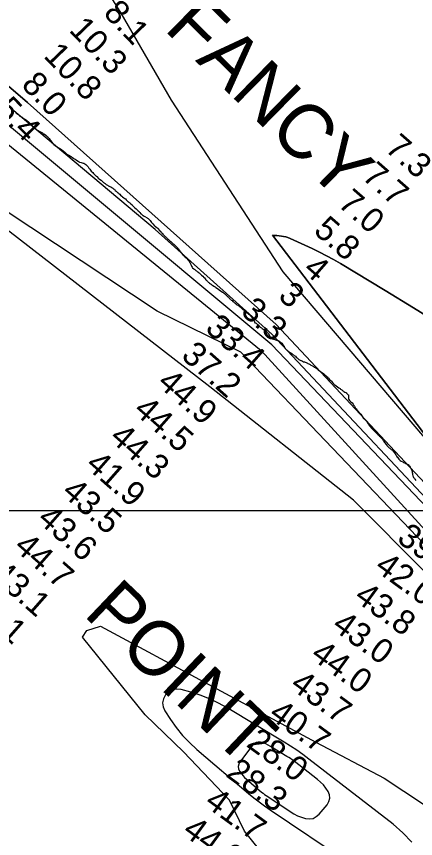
# Model space of a CAD drawing. Extents: x 3263578 to 3301413, y 764927 to 798602.
# Drawn here: x 3281287 to 3282386, y 787047 to 789311 of the extents above; entities that cross this region are included whole.
import ezdxf

# ---------------------------------------------------------------- set-up
doc = ezdxf.new("R2010")
doc.units = 0
for name, color, linetype in [('V-GRID-MAJR', 7, 'Continuous'), ('V-RIVR-IDEN', 7, 'Continuous'), ('V-RIVR-RANG', 7, 'Continuous'), ('V-SITE-VEGE', 7, 'Continuous'), ('V-TOPO-DPTH', 7, 'Continuous'), ('V-TOPO-MAJR', 7, 'Continuous'), ('V-TOPO-MINR', 7, 'Continuous'), ('V-TOPO-WATR', 7, 'Continuous')]:
    doc.layers.add(name, color=color, linetype=linetype)

msp = doc.modelspace()

# ---------------------------------------------------------------- linework, layer by layer
at = {"layer": 'V-GRID-MAJR'}
msp.add_spline([(3267732.7, 787953.5), (3270352.8, 787952.6), (3275593.1, 787951.5), (3280833.3, 787951.1), (3286073.6, 787951.5), (3291313.9, 787952.6), (3296554.1, 787954.5), (3299174.3, 787955.8)], degree=3, dxfattribs=at)
at = {"layer": 'V-SITE-VEGE'}
for points in [[(3281285.1, 789045.9), (3281287.7, 789044.3), (3281288.6, 789043.3), (3281289.9, 789042.7), (3281291.2, 789041.7), (3281292.4, 789040.4), (3281294.3, 789039.1), (3281296.5, 789037.2), (3281297.8, 789036.2), (3281302.2, 789033.6), (3281303.2, 789032.7), (3281304.4, 789032), (3281307.6, 789029.8), (3281311.4, 789027.5), (3281314.9, 789025.2), (3281317.4, 789023.3), (3281318.7, 789022)], [(3281318.7, 789022), (3281320, 789021.4), (3281320.9, 789020.4), (3281322.2, 789019.4), (3281330.4, 789011.1), (3281332.3, 789009.5), (3281333.8, 789007.9), (3281334.5, 789006.9), (3281337, 789004.3), (3281338.9, 789003), (3281341.1, 789001.1), (3281342.1, 789000.1), (3281345.2, 788997.9), (3281346.5, 788997.6), (3281349.7, 788995.3), (3281354.4, 788993), (3281356.6, 788991.4), (3281358.5, 788990.8), (3281360.4, 788989.1), (3281361.4, 788988.8), (3281362.3, 788987.5), (3281363.6, 788987.2), (3281368, 788984.3), (3281369, 788983.3), (3281370.9, 788981.7), (3281372.8, 788979.5), (3281373.7, 788978.2), (3281376.9, 788975), (3281380, 788970.8), (3281381, 788969.8), (3281384.1, 788964.7), (3281385.7, 788962.5), (3281386, 788961.5), (3281386.9, 788961.2), (3281389.5, 788958.9), (3281394.2, 788955.1), (3281396.1, 788954.1), (3281399.9, 788951.5), (3281401.5, 788950.2), (3281403.4, 788949.2), (3281405.6, 788948), (3281406.5, 788947.6), (3281407.8, 788946.7), (3281409.1, 788946), (3281410.7, 788944.7), (3281416, 788940.8), (3281417.6, 788939.2), (3281418.9, 788938.3), (3281419.8, 788937.3), (3281423.6, 788934.4), (3281424.9, 788932.8), (3281427.1, 788931.5), (3281431.5, 788929.2), (3281432.8, 788928.3), (3281436.3, 788926), (3281437.6, 788925.4), (3281438.8, 788924.4), (3281441, 788923.1), (3281444.8, 788920.2), (3281446.1, 788919.5), (3281448.6, 788917.9), (3281449.6, 788917.6), (3281450.9, 788916.3), (3281457.8, 788912.1), (3281460, 788911.1), (3281460.7, 788910.2), (3281465.4, 788909.2), (3281470.2, 788907.5), (3281472.1, 788907.2), (3281473.7, 788906.2), (3281475, 788905.9), (3281478.1, 788903.6), (3281480.7, 788901.1), (3281481.3, 788900.1), (3281482.6, 788899.1), (3281483.5, 788898.2), (3281484.1, 788896.9), (3281486.3, 788893.7), (3281489.2, 788890.8), (3281491.1, 788888.2), (3281492.6, 788885.7), (3281497, 788881.2), (3281498.6, 788878.9), (3281499.9, 788878), (3281500.8, 788876.7), (3281503.7, 788874.4), (3281506.2, 788871.8), (3281507.1, 788871.2), (3281507.8, 788870.2), (3281513.1, 788864.8), (3281514.1, 788864.4), (3281515.7, 788863.5), (3281520.1, 788860.2), (3281522, 788858.6), (3281523.9, 788856.7), (3281524.5, 788855.7), (3281526.7, 788854.1), (3281528.3, 788853.2), (3281528.9, 788852.2), (3281530.8, 788851.2), (3281531.8, 788850.3)], [(3281531.8, 788850.3), (3281534.3, 788848.6), (3281535.9, 788848), (3281539.1, 788845.7), (3281540.3, 788845.4), (3281541.3, 788844.4), (3281546.4, 788841.8), (3281549.9, 788840.2), (3281550.5, 788839.3), (3281552.1, 788838.6), (3281554.3, 788837), (3281555.2, 788836), (3281556.5, 788835.4), (3281557.8, 788834.1), (3281559, 788832.5), (3281561.5, 788829.9), (3281563.4, 788828.6), (3281564.7, 788827.3), (3281566.3, 788826), (3281567.2, 788825.4), (3281568.5, 788823.8), (3281572, 788821.5), (3281573.6, 788819.6), (3281576.7, 788816.4), (3281578, 788815.7), (3281578.6, 788814.8), (3281582.7, 788812.2), (3281585.2, 788809.6), (3281586.8, 788808.7), (3281589.4, 788806.1), (3281590.9, 788804.8), (3281593.1, 788802.5), (3281595, 788800.9), (3281596, 788800.6), (3281597.6, 788798.7), (3281598.8, 788798), (3281602.3, 788795.1), (3281605.2, 788792.2), (3281606.7, 788790.3), (3281610.2, 788786.8), (3281611.2, 788786.1), (3281612.7, 788784.5), (3281616.8, 788781.3), (3281618.4, 788779.7), (3281622.2, 788776.5), (3281624.7, 788773.9), (3281626, 788772.3), (3281626.9, 788771.3), (3281629.5, 788768.1), (3281631.4, 788766.5), (3281632, 788765.6), (3281634.8, 788763.3), (3281636.1, 788763), (3281638.6, 788761.7), (3281640.9, 788760.1), (3281646.9, 788756.8), (3281648.1, 788755.5), (3281649.4, 788754.6), (3281651.3, 788753.3), (3281652.2, 788752), (3281653.8, 788750.4), (3281654.8, 788749.7), (3281659.2, 788744.3), (3281660.1, 788743.3), (3281661.4, 788741.4), (3281662.6, 788739.8), (3281667.4, 788735), (3281668.3, 788733.4), (3281669.6, 788732.7), (3281673.1, 788730.1), (3281675.3, 788728.2), (3281681.9, 788721.4), (3281684.1, 788719.5), (3281684.4, 788718.6), (3281685.7, 788716.6), (3281686.6, 788715.7), (3281688.5, 788714.1), (3281689.8, 788712.1), (3281697.7, 788704.1), (3281698.9, 788703.4), (3281700.2, 788702.2), (3281700.8, 788701.2), (3281702.1, 788700.2), (3281703, 788699), (3281704.6, 788697.7), (3281709.7, 788693.2), (3281712.5, 788691.2), (3281716.3, 788687.4), (3281717.9, 788686.4), (3281720.1, 788683.8), (3281723.3, 788681.2), (3281724.2, 788680.3), (3281726.1, 788678.7), (3281728.3, 788676.4), (3281729.6, 788674.8), (3281731.2, 788673.2), (3281733, 788671), (3281733.7, 788669.4), (3281734.6, 788668.7), (3281735.9, 788667.4), (3281736.5, 788666.1)], [(3281736.5, 788666.1), (3281738.4, 788664.5), (3281740, 788662.3), (3281743.1, 788658.1), (3281743.7, 788656.5), (3281747.5, 788652.7), (3281749.4, 788650.1), (3281751.6, 788648.8), (3281756.1, 788645.3), (3281758.3, 788642.1), (3281759.2, 788641.1), (3281761.7, 788637.9), (3281764.2, 788634), (3281767, 788628.3), (3281768.3, 788626), (3281769.2, 788623.8), (3281771.1, 788621.2), (3281772.1, 788619.3), (3281775.2, 788616.1), (3281776.5, 788615.8), (3281778.1, 788614.2), (3281779, 788613.5), (3281780.3, 788612.9), (3281781.2, 788611.9), (3281782.5, 788610.9), (3281783.8, 788610.3), (3281784.4, 788609.3), (3281786.3, 788608), (3281787.6, 788607.4), (3281790.4, 788605.1), (3281792.9, 788602.5), (3281797, 788599), (3281799.9, 788595.8), (3281803, 788592.6), (3281804.6, 788591.3), (3281806.8, 788589), (3281809, 788586.2), (3281810.6, 788584.5), (3281811.9, 788582.9), (3281814.1, 788581), (3281815.3, 788579.7), (3281816.9, 788578.4), (3281818.2, 788577.1), (3281821.7, 788574.6), (3281822.9, 788574.2), (3281824.5, 788573), (3281825.5, 788572.6), (3281827.7, 788570.7), (3281832.1, 788568.1), (3281834.6, 788566.5), (3281836.2, 788564.9), (3281840.3, 788562.6), (3281849.2, 788555.8), (3281851.1, 788554.5), (3281854.9, 788552.3), (3281856.5, 788551), (3281859, 788548.4), (3281860, 788548.1), (3281862.5, 788545.5), (3281864.7, 788543.6), (3281866.3, 788542), (3281869.4, 788539.4), (3281870.4, 788538.8), (3281872, 788537.1), (3281873.2, 788535.5), (3281875.1, 788533.9), (3281876.4, 788532.6), (3281877, 788531.7), (3281878.6, 788530.1), (3281880.8, 788528.8), (3281883.3, 788526.2), (3281884.9, 788525.2), (3281887.4, 788523), (3281889.7, 788521.4), (3281891.5, 788519.8), (3281892.5, 788518.8), (3281895.3, 788516.9), (3281898.2, 788515.2), (3281900.7, 788513.6), (3281902.9, 788512), (3281904.2, 788510.4), (3281905.2, 788509.8), (3281906.7, 788508.2), (3281907.7, 788507.5), (3281908.3, 788506.5), (3281909.6, 788505.6), (3281910.2, 788504.6), (3281911.2, 788504), (3281914.9, 788500.8), (3281920.3, 788496.9), (3281921.9, 788495.6), (3281922.9, 788494.6), (3281925.4, 788492.4), (3281926.3, 788491.7), (3281927.6, 788490.4), (3281929.5, 788489.2), (3281931.1, 788487.5), (3281931.7, 788486.6), (3281933, 788485.9), (3281933.9, 788484.3), (3281934.9, 788483.7)], [(3281934.9, 788483.7), (3281936.4, 788481.4), (3281937.1, 788480.2), (3281938.6, 788478.9), (3281938.9, 788477.6), (3281939.9, 788476.6), (3281940.5, 788474.1), (3281941.4, 788472.8), (3281942.4, 788471.2), (3281943, 788469.6), (3281943.9, 788468), (3281945.2, 788467.7), (3281946.8, 788466.4), (3281948.1, 788465.7), (3281949, 788464.8), (3281950.3, 788464.1), (3281951.5, 788463.1), (3281953.4, 788461.2), (3281954.7, 788459.9), (3281955.7, 788459), (3281956.3, 788458), (3281957.2, 788457.4), (3281958.5, 788456.1), (3281961.7, 788453.8), (3281962.6, 788452.5), (3281963.6, 788452.2), (3281966.4, 788449.9), (3281967.3, 788449.3), (3281968.9, 788448.3), (3281970.7, 788449.5), (3281972.3, 788447.9), (3281972.8, 788447.1), (3281973.8, 788446), (3281974.6, 788445.4), (3281976, 788443.8), (3281976.8, 788442.5), (3281978.3, 788440.9), (3281979.3, 788439.6), (3281980.9, 788437), (3281982.8, 788434.1), (3281984.9, 788430.6), (3281986.1, 788429), (3281988.1, 788426.9), (3281989.5, 788426.1), (3281991.8, 788424), (3281993.8, 788423.1), (3281995.4, 788422.5), (3281999, 788421.6), (3282000.8, 788421), (3282006, 788419.4), (3282007.4, 788418.8), (3282009.8, 788418.1), (3282014.4, 788414.8), (3282016.6, 788412.9), (3282017.9, 788411.2), (3282022.8, 788404.7), (3282024.2, 788403.2), (3282024.6, 788402), (3282026.3, 788398.9), (3282026.9, 788397.7), (3282028.5, 788396), (3282029.4, 788394.8), (3282031, 788393.4), (3282032.4, 788391.9), (3282035.4, 788390), (3282040.9, 788386.3), (3282042.7, 788384.6), (3282046.1, 788382.1), (3282048.4, 788380.4), (3282049.8, 788379.6), (3282051.8, 788377.9), (3282055.2, 788375.6), (3282057.5, 788372.9), (3282059.9, 788371), (3282062.1, 788369), (3282065.2, 788366.7), (3282068.8, 788364.8), (3282070.2, 788363.9), (3282071.6, 788363.7), (3282073.2, 788362.8), (3282075, 788362.2), (3282077.8, 788360.5), (3282080, 788360.1), (3282086.8, 788357.5), (3282088.2, 788356.8), (3282090, 788355.6), (3282092, 788354.7), (3282095.8, 788352.4), (3282097.7, 788351.3), (3282102.5, 788349.2), (3282103.7, 788348.2), (3282105.5, 788347.3), (3282106.5, 788346.7), (3282107.3, 788345.8), (3282108.7, 788345.2), (3282111.3, 788343.7), (3282113.1, 788342.3), (3282114.2, 788341.6), (3282116, 788340.2), (3282117.4, 788339.3), (3282118.4, 788338.3)], [(3282118.4, 788338.3), (3282122, 788335.6), (3282123.3, 788334.3), (3282125.7, 788332.7), (3282127.5, 788331.6), (3282129.9, 788329.7), (3282131.1, 788329.1), (3282132.9, 788327.9), (3282134.6, 788326.4), (3282137.4, 788323.7), (3282138.6, 788322.9), (3282140.4, 788321.2), (3282141.3, 788320), (3282142.7, 788318.5), (3282144.5, 788316.3), (3282146.1, 788315), (3282148, 788312.9), (3282149.4, 788311.7), (3282152.6, 788308.4), (3282154.7, 788306.5), (3282157.1, 788303.6), (3282160.8, 788299.7), (3282162.2, 788298.1), (3282163.8, 788297), (3282167.3, 788293.9), (3282171.3, 788291.4), (3282175.3, 788288.7), (3282176.9, 788287.8), (3282178.4, 788286.8), (3282180, 788285.3), (3282183.2, 788282.8), (3282186.4, 788280.7), (3282187.5, 788279.7), (3282189.1, 788278.6), (3282191.5, 788276.8), (3282194.1, 788275.5), (3282195.9, 788274.4), (3282196.5, 788273.6), (3282197.8, 788272.4), (3282200.4, 788269.7), (3282201.2, 788269), (3282201.4, 788267.6), (3282201.3, 788265.6), (3282201.6, 788261.4), (3282202, 788259.5), (3282202.9, 788256.3), (3282204.4, 788253.8), (3282207.2, 788251.3), (3282208.2, 788250.3), (3282211.5, 788247.2), (3282214.1, 788243.9), (3282215.2, 788241.7), (3282216, 788241), (3282216.6, 788239.6), (3282218, 788237.8), (3282221.1, 788233), (3282222.4, 788231.4), (3282223.4, 788230.6), (3282225, 788228.5), (3282225.6, 788227.5), (3282226.8, 788226.4), (3282227.3, 788225.6), (3282228.5, 788224.6), (3282229.7, 788222.7), (3282231.1, 788221.1), (3282232, 788219.4), (3282233.4, 788218), (3282235.2, 788215.7), (3282238.3, 788211.2), (3282240.4, 788208.5), (3282243.4, 788204.6), (3282244.5, 788203.6), (3282247.1, 788200.9), (3282248.1, 788199.7), (3282251.2, 788196.6), (3282253, 788194.3), (3282255.1, 788190.6), (3282256.3, 788188.2), (3282257.6, 788186.3), (3282258.2, 788185.3), (3282260, 788182.8), (3282264.9, 788177.7), (3282265.9, 788176.4), (3282268.6, 788173.5), (3282272.2, 788170.2), (3282273.3, 788169), (3282274.9, 788167.7), (3282278.7, 788164), (3282281, 788162.1), (3282282.4, 788160.3), (3282285.4, 788157.8), (3282287.1, 788155.7), (3282289.5, 788153.2), (3282292, 788150.8), (3282295.2, 788146.8), (3282297.7, 788142.7), (3282298.9, 788141.1), (3282300.8, 788138), (3282305.9, 788131.2), (3282306.9, 788130.4), (3282307.6, 788129.4)], [(3282307.6, 788129.4), (3282310, 788127.3), (3282312.2, 788125.2), (3282314, 788123.4), (3282315.1, 788122.3), (3282317.5, 788120.5), (3282319.5, 788119.2), (3282322.9, 788116.5), (3282324.4, 788114.4), (3282328.1, 788109.9), (3282331.8, 788104), (3282332.8, 788102.9), (3282333.8, 788100.5), (3282335.5, 788097.8), (3282336.3, 788097.2), (3282338.3, 788094.7), (3282340, 788092.2), (3282341.4, 788090.8), (3282344.1, 788088.5), (3282347.1, 788086.6), (3282351.3, 788084.5), (3282352.5, 788083.7), (3282353.5, 788083.2), (3282357.9, 788080.9), (3282358.9, 788080.3), (3282365.3, 788077.5), (3282366.5, 788077.1), (3282367.2, 788076.4), (3282368.6, 788075), (3282369.8, 788072.9), (3282371.9, 788069.7), (3282373.5, 788066.8), (3282374.8, 788063.7), (3282376.3, 788060.7), (3282376.7, 788058.6), (3282377.3, 788057.2), (3282377.4, 788054.8), (3282377.6, 788053.6), (3282377.5, 788050.3), (3282378.6, 788046.5), (3282379.4, 788044.2), (3282381.1, 788041.8), (3282383.3, 788039.1), (3282384.6, 788037.1), (3282387.6, 788033.8)]]:
    msp.add_lwpolyline(points, dxfattribs=at)
at = {"layer": 'V-TOPO-DPTH'}
for points in [[(3281056.5, 789297.5), (3281317.6, 789074), (3282002.2, 788463), (3282507.7, 787924.2), (3282615.8, 787807.3), (3282671, 787854.9)], [(3282458.3, 788461), (3282380.4, 788509.2), (3282302.2, 788556.9), (3282179.7, 788630.6), (3282160.5, 788641.7), (3282141.2, 788652.4), (3282121.4, 788662.5), (3282101.5, 788672.1), (3282040.5, 788700.2), (3282034.8, 788702.5), (3282028.9, 788704.4), (3282022.9, 788705.7), (3282016.7, 788706.6), (3282010.5, 788707.2), (3282004.2, 788707.8), (3281998, 788708.4), (3281991.8, 788709), (3282554.3, 787974)], [(3282554.3, 787974), (3281991.8, 788709), (3281998, 788708.4), (3282004.2, 788707.8), (3282010.5, 788707.2), (3282016.7, 788706.6), (3282022.9, 788705.7), (3282028.9, 788704.4), (3282034.8, 788702.5), (3282040.5, 788700.2), (3282101.5, 788672.1), (3282121.4, 788662.5), (3282141.2, 788652.4), (3282160.5, 788641.7), (3282179.7, 788630.6), (3282302.2, 788556.9), (3282380.4, 788509.2), (3282458.3, 788461)]]:
    msp.add_lwpolyline(points, dxfattribs=at)
at = {"layer": 'V-TOPO-MAJR'}
for points in [[(3280955.5, 789209.2), (3281961, 788391.5), (3282471.7, 787832.1), (3282972.1, 787293.3), (3283564.2, 786549.4), (3284187.3, 785938.5), (3284963.7, 785173.7), (3285326.4, 784855.4), (3285444, 784768), (3285725.2, 784613.8), (3285781.4, 784557.3), (3285781.2, 784480.5), (3285755.4, 784408.9), (3285719.5, 784373.1), (3285678.4, 784342.5), (3285606.7, 784332.4), (3284526.7, 784458), (3283539, 784660.1), (3282689.6, 784856.8), (3282306.2, 785103.5), (3281841.1, 785457.9)], [(3281910.2, 787221.3), (3281915.3, 787215.9), (3281920.7, 787210.8), (3281962, 787175.5), (3281966.1, 787172.2), (3281970.3, 787168.9), (3281974.6, 787165.8), (3281979, 787162.7), (3282040.6, 787121.4), (3282050.7, 787115.4), (3282061.1, 787110.1), (3282071.9, 787105.9), (3282083.1, 787102.4), (3282093.9, 787101.6), (3282103.9, 787103), (3282112.9, 787107.7), (3282121.1, 787114.6), (3282142.7, 787140.5), (3282147.5, 787149.3), (3282150, 787158.3), (3282149, 787167.6), (3282145.6, 787177.1), (3282139.4, 787186.3), (3282132.6, 787195), (3282124.8, 787202.9), (3282116.4, 787210.2), (3282051.6, 787260.4), (3282046.8, 787263.9), (3282042, 787267.4), (3282037.1, 787270.6), (3282032.1, 787273.7), (3281986.3, 787301.3), (3281979.9, 787304.7), (3281973.4, 787307.8), (3281966.6, 787310.3), (3281959.6, 787312.4), (3281953, 787312.7), (3281946.9, 787311.7), (3281941.6, 787308.7), (3281936.7, 787304.2), (3281902.2, 787257.9), (3281899.3, 787251.8), (3281897.9, 787245.7), (3281898.8, 787239.5), (3281901.3, 787233.2), (3281905.6, 787227.1), (3281910.2, 787221.3)]]:
    msp.add_lwpolyline(points, dxfattribs=at)
at = {"layer": 'V-TOPO-MINR'}
for points in [[(3281365.7, 789567.9), (3281518.3, 789411.2), (3281574.6, 789320.1), (3281712.7, 789081.1), (3282020.5, 788608.3), (3283042.1, 787411.6), (3283267.8, 787224.2), (3283400.2, 787088.7), (3283530.1, 786931.1)], [(3285486.5, 783772.8), (3285671.8, 783733.2), (3285932.8, 783691.6), (3286107, 783732.1), (3286163.5, 783783.2), (3286163.7, 783870.3), (3286205.1, 784064.7), (3286236.2, 784218.2), (3286257.1, 784356.4), (3286226.6, 784453.8), (3286124.6, 784612.8), (3286012.1, 784679.6), (3285853.4, 784690.2), (3285715.2, 784726.4), (3285618.1, 784783), (3285362.6, 784988.4), (3284867, 785409.5), (3284085.4, 786143.6), (3283559.3, 786662), (3282977.5, 787416.1), (3282507.7, 787924.2), (3282002.2, 788463), (3281317.6, 789074), (3281056.5, 789297.5)], [(3283556.3, 786630.4), (3283068.6, 787271), (3282811.9, 787559.2), (3282572.2, 787817.3), (3281990.1, 788436.7), (3281668.9, 788725), (3281021.5, 789266.9)], [(3283569.1, 786587.4), (3283000.1, 787318.4), (3282512.2, 787860.3), (3281990, 788406.6), (3280989.8, 789239.2)], [(3283507.8, 786544.4), (3282915.8, 787313.9), (3282410.3, 787857.9), (3281904.7, 788386.5), (3281674.6, 788499.7), (3281255.4, 788777.2), (3281132.8, 788885), (3280933.5, 789054.5), (3280681.6, 789146.4), (3280572.9, 789169.2)], [(3282933.4, 787032.2), (3282949.9, 787077.2), (3282946, 787146.8), (3282909.3, 787216.4), (3282811.4, 787314.8), (3282415.7, 787778.1), (3282215.7, 787979.1), (3281819.6, 788291), (3281129.5, 788824.6)], [(3282057.6, 786891.2), (3281914.8, 787067.5), (3281874.1, 787153.5), (3281746.6, 787286.1), (3281641.8, 787387.7), (3281468.3, 787602.2), (3281481, 787620.7), (3281518.5, 787631.9), (3282111.8, 787312.5), (3282299.7, 787213.8), (3282516.2, 787070.1), (3282675.5, 786959.2)], [(3282375.9, 787037.5), (3282351.2, 787063.1), (3282324.3, 787086.7), (3282092.3, 787266.2), (3282075.8, 787278.6), (3282058.9, 787290.5), (3282041.7, 787301.9), (3282024.1, 787312.9), (3281867.2, 787407.3), (3281843.3, 787420.4), (3281818.7, 787432.2), (3281793.3, 787441.9), (3281767.2, 787450.2), (3281740.8, 787457.5), (3281728.4, 787458.5), (3281716.9, 787456.9), (3281706.7, 787451.4), (3281697.3, 787443.2), (3281691.8, 787432.3), (3281689.1, 787421.3), (3281690.8, 787410.1), (3281695.4, 787398.7), (3281711, 787375.2), (3281727.2, 787352.8), (3281744.6, 787331.3)], [(3281744.6, 787331.3), (3281763.7, 787311.5), (3281784, 787292.6), (3281926.2, 787171.3), (3281940.5, 787159.5), (3281955.1, 787148), (3281970.1, 787137.1), (3281985.4, 787126.4), (3282201.9, 786981.5)]]:
    msp.add_lwpolyline(points, dxfattribs=at)
at = {"layer": 'V-TOPO-WATR'}
msp.add_lwpolyline([(3282458.3, 788461), (3282380.4, 788509.2), (3282302.2, 788556.9), (3282179.7, 788630.6), (3282160.5, 788641.7), (3282141.2, 788652.4), (3282121.4, 788662.5), (3282101.5, 788672.1), (3282040.5, 788700.2), (3282034.8, 788702.5), (3282028.9, 788704.4), (3282022.9, 788705.7), (3282016.7, 788706.6), (3282010.5, 788707.2), (3282004.2, 788707.8), (3281998, 788708.4), (3281991.8, 788709), (3282554.3, 787974)], dxfattribs=at)

# ---------------------------------------------------------------- texts
at = {"layer": 'V-RIVR-IDEN'}
for s, rotation, p in [('FANCY', 315.5555, (3281690.8, 789275.6)), ('POINT', 316.3942, (3281468.4, 787663.3))]:
    msp.add_text(s, height=150, rotation=rotation, dxfattribs=at).set_placement(p)
at = {"layer": 'V-RIVR-RANG'}
for s, rotation, p in [('8.1', 313.9212, (3281523.7, 789318)), ('10.3', 313.9212, (3281429.2, 789272)), ('10.8', 313.9212, (3281359, 789200.8)), ('8.0', 313.9212, (3281297.4, 789120.6)), ('5.4', 313.9212, (3281225.3, 789051.3)), ('7.3', 318.8806, (3282299.4, 788943.5)), ('7.7', 318.8806, (3282235.9, 788866.2)), ('7.0', 318.8806, (3282169.4, 788791.5)), ('5.8', 318.8806, (3282102.5, 788717.1)), ('4', 318.8806, (3282073.4, 788609.8)), ('3', 318.8806, (3282004.9, 788536.9)), ('3.3', 318.8806, (3281901.7, 788494.3)), ('33.4', 318.6383, (3281803.6, 788447.8)), ('37.2', 318.6383, (3281737.7, 788372.6)), ('44.9', 318.6383, (3281671.6, 788297.5)), ('44.5', 318.6383, (3281606, 788222.1)), ('44.3', 318.6383, (3281540.1, 788146.9)), ('41.9', 318.6383, (3281474, 788071.8)), ('43.5', 318.6383, (3281408.3, 787996.4)), ('43.6', 318.6383, (3281341, 787922.4)), ('39.8', 323.8083, (3282331.7, 787867.1)), ('44.7', 318.6383, (3281276.5, 787846)), ('42.0', 323.8083, (3282270.5, 787787.9)), ('43.1', 318.6383, (3281212.4, 787769.2)), ('43.8', 323.8083, (3282213.9, 787705.4)), ('45.1', 318.6383, (3281146.5, 787694)), ('43.0', 323.8083, (3282152.7, 787626.2)), ('44.0', 323.8083, (3282093.9, 787545.4)), ('43.7', 323.8083, (3282037.4, 787462.8)), ('40.7', 323.8083, (3281978.5, 787382)), ('28.0', 323.8083, (3281917.3, 787302.9)), ('28.3', 323.8083, (3281860.8, 787220.3)), ('41.7', 323.8083, (3281801.9, 787139.4)), ('44.0', 323.8083, (3281740.8, 787060.3))]:
    msp.add_text(s, height=67, rotation=rotation, dxfattribs=at).set_placement(p)

doc.saveas('drawing.dxf')
